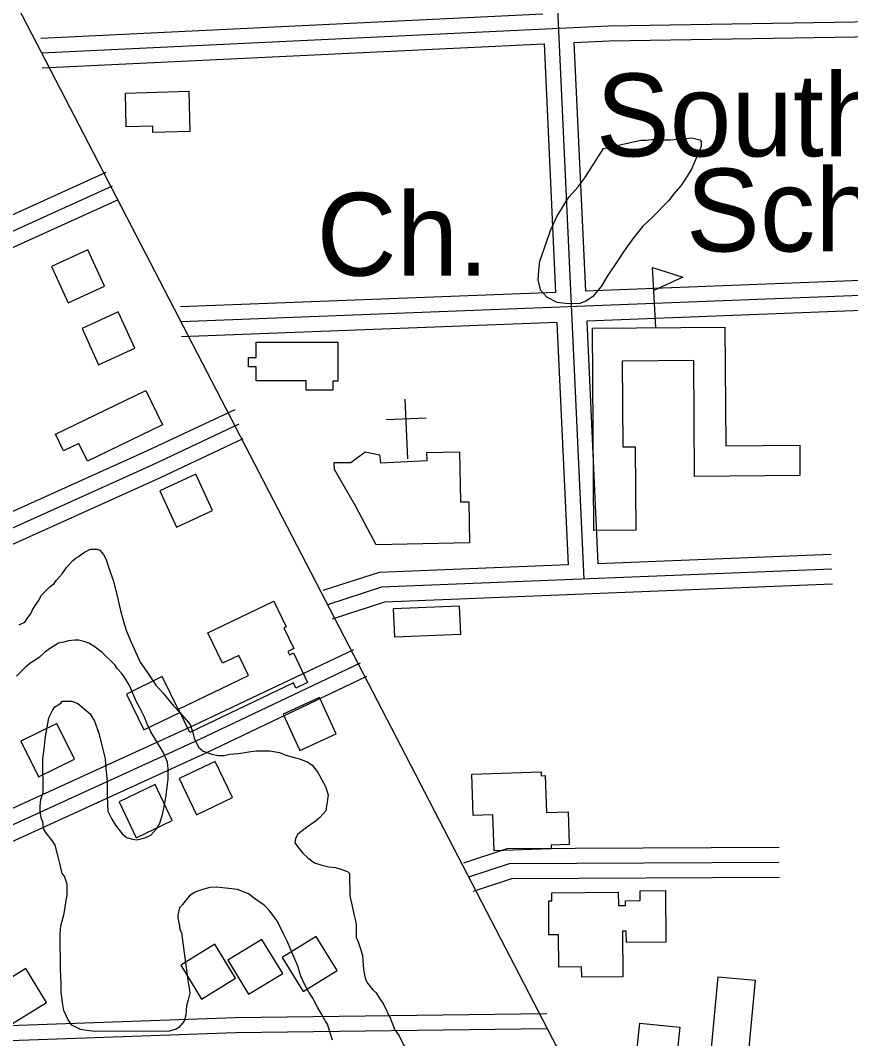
# Model space of a CAD drawing. Extents: x 3313442 to 3351311, y 721974 to 747360.
# Drawn here: x 3328076 to 3328908, y 736374 to 737395 of the extents above; entities that cross this region are included whole.
import ezdxf

# ---------------------------------------------------------------- set-up
doc = ezdxf.new("R2010")
doc.units = 0
for name, color, linetype in [('V-BLDG-IDEN', 7, 'Continuous'), ('V-BLDG-OTLN', 7, 'Continuous'), ('V-ROAD-CNTR', 7, 'Continuous'), ('V-SITE-OTLN', 7, 'Continuous'), ('V-SITE-OTLN-IDEN', 7, 'Continuous'), ('V-SITE-VEGE', 7, 'Continuous')]:
    doc.layers.add(name, color=color, linetype=linetype)

msp = doc.modelspace()

# ---------------------------------------------------------------- linework, layer by layer
at = {"layer": 'V-BLDG-OTLN'}
msp.add_line((3328712.6, 737087.2), (3328709.1, 737147.1), dxfattribs=at)
for points in [[(3328180.9, 737321.9), (3328244.6, 737323.7), (3328245.7, 737283.5), (3328208.6, 737282.4), (3328208.4, 737288.7), (3328181.8, 737288)], [(3328159.9, 737128.4), (3328143.3, 737164.7), (3328106.9, 737148), (3328123.6, 737111.7)], [(3328709.1, 737147.1), (3328739.8, 737137.3), (3328710.5, 737124)], [(3328190.5, 737066.3), (3328173.8, 737102.7), (3328137.5, 737086), (3328154.1, 737049.6)], [(3328650.6, 736883.6), (3328649, 737086.3), (3328781.7, 737087.4), (3328782.6, 736968.4), (3328856.8, 736969), (3328857, 736938.5), (3328751.5, 736937.7), (3328750.6, 737053.9), (3328678.9, 737053.3), (3328679.6, 736967.3), (3328692, 736967.4), (3328692.6, 736883.9)], [(3328393.8, 737072.4), (3328393.8, 737033.3), (3328388.7, 737033.2), (3328388.7, 737024.1), (3328362.2, 737024.1), (3328362.2, 737033.5), (3328311.9, 737033.4), (3328311.9, 737047.6), (3328304.4, 737047.6), (3328304.4, 737056.9), (3328311.9, 737056.9), (3328311.9, 737072.3)], [(3328218.2, 736989.5), (3328142.9, 736953.1), (3328134.4, 736970.7), (3328118.9, 736963.2), (3328110.8, 736979.9), (3328201.6, 737023.9)], [(3328526, 736871.1), (3328432.3, 736869), (3328411.8, 736907.6), (3328390.5, 736944.5), (3328390.3, 736951.5), (3328407, 736951.6), (3328421.1, 736962.4), (3328435.5, 736959.2), (3328436.6, 736951.3), (3328483.4, 736953.6), (3328483.2, 736961.6), (3328515.7, 736962.3), (3328516.9, 736912.1), (3328525.1, 736912.3)], [(3328268.4, 736903.5), (3328251.7, 736939.8), (3328215.4, 736923.1), (3328232.1, 736886.8)], [(3328263.7, 736781), (3328329.7, 736812.6), (3328342, 736786.9), (3328339.8, 736785.8), (3328349.7, 736765.1), (3328343.6, 736762.2), (3328345.3, 736758.7), (3328349.4, 736760.7), (3328363.6, 736731), (3328351.9, 736725.3), (3328349.3, 736730.8), (3328245.4, 736681.1), (3328234.2, 736704.4), (3328304.4, 736738), (3328294.6, 736758.3), (3328278.3, 736750.5)], [(3328450.5, 736776.9), (3328517.1, 736779.7), (3328515.9, 736807.6), (3328449.3, 736804.8)], [(3328199.6, 736683.5), (3328235.5, 736701.1), (3328217.9, 736737), (3328182, 736719.4)], [(3328392.3, 736679.8), (3328375.6, 736716.2), (3328339.2, 736699.5), (3328355.9, 736663.1)], [(3328093.9, 736636.4), (3328129.9, 736654.1), (3328112.2, 736690), (3328076.3, 736672.3)], [(3328271, 736652), (3328234.9, 736634.7), (3328252.1, 736598.6), (3328288.2, 736615.9)], [(3328550.4, 736562.4), (3328549.3, 736598.3), (3328529.4, 736597.7), (3328528.1, 736639.1), (3328597.5, 736641.4), (3328597.6, 736637.7), (3328601.7, 736637.8), (3328602.9, 736600.8), (3328624.7, 736601.5), (3328625.7, 736568.6), (3328607.7, 736568.1), (3328607.8, 736564.2)], [(3328210.7, 736628.8), (3328174.6, 736611.5), (3328191.8, 736575.4), (3328227.9, 736592.7)], [(3328608.2, 736520.3), (3328675, 736520.8), (3328675.1, 736507.6), (3328682.2, 736507.7), (3328682.2, 736512.3), (3328697, 736512.5), (3328696.9, 736522.4), (3328722.2, 736522.6), (3328722.6, 736470.9), (3328683.1, 736470.6), (3328683, 736481.9), (3328679.1, 736481.8), (3328679.5, 736435.9), (3328638.3, 736435.6), (3328638.2, 736446), (3328615.4, 736445.9), (3328615.1, 736478.3), (3328605.5, 736478.2), (3328605.2, 736512.3), (3328608.3, 736512.3)], [(3328257.2, 736413.8), (3328291.4, 736434.7), (3328270.5, 736468.8), (3328236.4, 736447.9)], [(3328304.4, 736418.6), (3328338.6, 736439.5), (3328317.7, 736473.6), (3328283.6, 736452.7)], [(3328359.1, 736421.5), (3328393.2, 736442.3), (3328372.3, 736476.5), (3328338.2, 736455.6)], [(3328067.9, 736389.4), (3328102, 736410.2), (3328081.1, 736444.4), (3328047, 736423.5)], [(3328812.2, 736432.6), (3328803.4, 736340), (3328766.3, 736343.5), (3328775.1, 736436.1)], [(3328732.2, 736344.6), (3328692.2, 736348.9), (3328696.5, 736389.7), (3328736.5, 736385.5)]]:
    msp.add_lwpolyline(points, close=True, dxfattribs=at)
at = {"layer": 'V-ROAD-CNTR'}
for points in [[(3327403.8, 738699.8), (3328760.8, 736081.2)], [(3328602, 737667.1), (3328640.3, 736834.6)], [(3328096.3, 737377.1), (3328599.2, 737401.2)], [(3328097, 737362.1), (3328665.3, 737389.4), (3328994.5, 737394.7)], [(3328630.5, 737372.7), (3328665.7, 737374.4), (3328994.7, 737379.7)], [(3328097.7, 737347.1), (3328600.6, 737371.2)], [(3328600.6, 737371.2), (3328612, 737122.1)], [(3328630.5, 737372.7), (3328642, 737123.2)], [(3327609.1, 736989.5), (3327811.5, 737083.7), (3328161.7, 737242.5)], [(3327601.7, 736969.5), (3327817.7, 737070), (3328167.9, 737228.9)], [(3327621.4, 736962.1), (3327824, 737056.4), (3328174.1, 737215.2)], [(3330401.8, 737191.6), (3328642, 737123.2)], [(3330392.4, 737176.2), (3328236.7, 737092.5)], [(3330393, 737161.2), (3328643.4, 737093.3)], [(3328612, 737122.1), (3328236.1, 737107.5)], [(3328613.4, 737092.1), (3328237.3, 737077.5)], [(3328613.4, 737092.1), (3328624.6, 736849)], [(3328643.4, 737093.3), (3328654.6, 736850.2)], [(3327719, 736745.4), (3327948.9, 736849.1), (3328203.1, 736963.7), (3328290.9, 737004.9)], [(3327711.5, 736725.6), (3327711.5, 736725.6), (3327955.1, 736835.5), (3328209.4, 736950), (3328294.9, 736990.3)], [(3327731.3, 736718.1), (3327961.3, 736821.8), (3328215.6, 736936.4), (3328299, 736975.6)], [(3328888.4, 736859.5), (3328654.6, 736850.2)], [(3328624.6, 736849), (3328435.2, 736841.4), (3328379, 736823.2)], [(3328889, 736844.6), (3328437.8, 736826.5), (3328383.6, 736809)], [(3328889.6, 736829.6), (3328440.5, 736811.6), (3328388.2, 736794.7)], [(3327831.6, 736497.8), (3327971.4, 736561), (3328249.8, 736688.2), (3328410, 736764.3)], [(3327824.3, 736477.8), (3327824.2, 736478), (3327977.6, 736547.3), (3328256.2, 736674.6), (3328416.5, 736750.8)], [(3327844.1, 736470.5), (3327983.8, 736533.7), (3328262.5, 736661), (3328423, 736737.3)], [(3328520.3, 736550.4), (3328563.5, 736564.7), (3328836.2, 736565.9)], [(3328525, 736536.2), (3328566, 736549.7), (3328836.3, 736550.9)], [(3328529.7, 736521.9), (3328568.4, 736534.7), (3328836.4, 736535.9)], [(3327884.7, 736381.7), (3328055.4, 736386.8), (3328290.9, 736395.4), (3328603.4, 736399.4)], [(3327875.2, 736366.4), (3328055.9, 736371.8), (3328291.3, 736380.4), (3328603.6, 736384.4)]]:
    msp.add_lwpolyline(points, dxfattribs=at)
at = {"layer": 'V-SITE-OTLN'}
for p, q in [((3328463.9, 736955.3), (3328461.5, 737015.2)), ((3328482.3, 736996), (3328442.3, 736994.5))]:
    msp.add_line(p, q, dxfattribs=at)
at = {"layer": 'V-SITE-VEGE'}
msp.add_lwpolyline([(3328660.3, 737266.4), (3328697.5, 737274.7), (3328702.4, 737274.7), (3328707.9, 737275.4), (3328716.4, 737275.5), (3328720.7, 737274.9), (3328726.8, 737274.9), (3328735.4, 737275.6), (3328748.8, 737276.9), (3328756.8, 737275.2), (3328758, 737273.3), (3328758.1, 737268.5), (3328755.1, 737261.1), (3328750.9, 737251.9), (3328748.5, 737245.7), (3328742.4, 737235.9), (3328737.6, 737229.1), (3328730.3, 737220.5), (3328725.5, 737214.4), (3328709.1, 737197.7), (3328699.4, 737188.5), (3328690.3, 737176.8), (3328680.7, 737163.9), (3328674.6, 737154), (3328664.3, 737138.7), (3328657.7, 737128.2), (3328649.2, 737117.8), (3328642.5, 737113.4), (3328636.4, 737110.9), (3328624.8, 737110.8), (3328613.8, 737112), (3328603.4, 737117.4), (3328597.2, 737124.1), (3328594.7, 737134.4), (3328595.2, 737144.2), (3328596.3, 737153.4), (3328602.9, 737172.4), (3328607.1, 737184.1), (3328613.7, 737198.8), (3328617.9, 737205.6), (3328622.8, 737213.6), (3328625.8, 737217.9), (3328634.3, 737227.7), (3328641.5, 737236.9)], close=True, dxfattribs=at)
for points in [[(3328093.9, 736813), (3328096.9, 736818.5), (3328105.4, 736827.2), (3328109.7, 736830.3), (3328111.5, 736833.3), (3328117.6, 736840.1), (3328121.8, 736846.3), (3328127.9, 736853), (3328131.5, 736856.1), (3328133.9, 736857.4), (3328140, 736861.7), (3328146.1, 736864.8), (3328152.8, 736864.9), (3328155.3, 736863.7), (3328159, 736859.4), (3328161.5, 736855.1), (3328165.2, 736842.9), (3328169, 736832.6), (3328173.4, 736814.9), (3328176, 736803.3), (3328179.7, 736789.9), (3328182.2, 736782.5), (3328186.6, 736771.6), (3328191, 736761.8), (3328195.9, 736751.5), (3328202.1, 736742.3), (3328211.4, 736728.3), (3328218.8, 736720.4), (3328229.3, 736707.7), (3328235.5, 736701), (3328246, 736688.9), (3328248.5, 736680.9), (3328249.8, 736675.4), (3328254.1, 736666.3), (3328259, 736662.1), (3328267.6, 736659.1), (3328273.8, 736657.9), (3328279.9, 736658), (3328285.4, 736659.2), (3328293.9, 736659.9), (3328298.8, 736660.5), (3328306.7, 736661.8), (3328312.2, 736662.5), (3328325.7, 736662.6), (3328335.5, 736660.8), (3328341.6, 736658.4), (3328356.3, 736654.3), (3328363.7, 736651.3), (3328368, 736648.3), (3328373.6, 736641.6)], [(3328074.6, 736789), (3328080, 736791.5), (3328082.5, 736795.2), (3328086.1, 736800.1), (3328087.9, 736803.8), (3328092.1, 736810.6), (3328093.9, 736813)], [(3328243.8, 736430.2), (3328244.4, 736427.1), (3328245.7, 736419.8), (3328243.9, 736413), (3328242.1, 736406.9), (3328241.6, 736397.7), (3328239.8, 736391.6), (3328234.4, 736385.4), (3328231.9, 736383.6), (3328225.2, 736381.7), (3328150.6, 736381.1), (3328142, 736382.3), (3328135.9, 736383.4), (3328127.3, 736387.6), (3328123.6, 736393.1), (3328119.2, 736402.3), (3328118, 736410.2), (3328116.7, 736420.6), (3328116.6, 736429.1), (3328115.9, 736443.8), (3328115.6, 736479.3), (3328116.1, 736487.2), (3328119.7, 736499.5), (3328122.6, 736518.5), (3328122.5, 736528.9), (3328120, 736536.8), (3328117.5, 736539.8), (3328115.6, 736548.4), (3328113.7, 736556.3), (3328110.6, 736567.9), (3328107.5, 736572.8), (3328101.3, 736580.7), (3328098.8, 736584.9), (3328098.2, 736591.7), (3328096.9, 736594.1), (3328095.6, 736601.4), (3328095.6, 736607.5), (3328096.1, 736613.7), (3328098.5, 736620.4), (3328098.3, 736654.7), (3328100, 736666.9), (3328100.5, 736674.9), (3328104.1, 736695.7), (3328108.3, 736703.7), (3328110.1, 736706.7), (3328113.7, 736708.6), (3328116.2, 736710.4), (3328118, 736712.3), (3328127.2, 736712.4), (3328133.3, 736710), (3328145.6, 736699.7), (3328149.9, 736692.4), (3328154.3, 736680.2), (3328160.6, 736654.5), (3328161.3, 736644.8), (3328162.7, 736631.9), (3328162.8, 736616.6), (3328163.5, 736602), (3328167.2, 736594.1), (3328171, 736588), (3328177.8, 736579.5), (3328182.1, 736575.8), (3328188.2, 736574), (3328192.5, 736573.5), (3328200.4, 736575.4), (3328206.5, 736577.9), (3328212.6, 736584.6), (3328215.6, 736590.2), (3328218, 736598.7), (3328219.7, 736606.7), (3328221.5, 736615.9), (3328223.8, 736634.3), (3328223.7, 736644.7), (3328223, 736651.4), (3328218.7, 736661.1), (3328206.3, 736681.8), (3328202.6, 736690.4), (3328200.1, 736696.4), (3328195.7, 736705), (3328192, 736711.7), (3328185.1, 736728.1), (3328181.4, 736734.2), (3328178.9, 736737.9), (3328177.1, 736740.3), (3328172.8, 736745.2), (3328170.3, 736748.8), (3328157.3, 736761.5), (3328149.3, 736767.6), (3328144.4, 736770.6), (3328140.7, 736771.8), (3328134, 736773.6), (3328130.3, 736773.6), (3328123.6, 736772.9), (3328119.3, 736771.6), (3328113.8, 736770.4), (3328105.9, 736765.4), (3328099.9, 736761.1), (3328094.4, 736756.1), (3328085.3, 736750), (3328080.4, 736746.2), (3328071.9, 736737.6)], [(3328373.6, 736641.6), (3328375.4, 736637.9), (3328381.6, 736627), (3328384.2, 736618.4), (3328381.8, 736602.5), (3328375.8, 736595.7), (3328371.5, 736592), (3328361.2, 736584.6), (3328353.9, 736579), (3328351.5, 736574.7), (3328350.9, 736570.5), (3328353.4, 736566.8), (3328358.9, 736560.1), (3328363.9, 736555.3), (3328370.6, 736550.4), (3328378, 736548), (3328384.7, 736546.3), (3328391.5, 736545.7), (3328397, 736543.9), (3328403.7, 736541.5), (3328405.6, 736539.7), (3328405.8, 736517.1), (3328407.7, 736509.8), (3328410.2, 736497.5), (3328412.1, 736489.6), (3328412.2, 736475.5), (3328414.1, 736471.3), (3328416.6, 736464), (3328418.5, 736457.9), (3328419.2, 736447.5), (3328419.8, 736441.4), (3328421.7, 736433.4), (3328423.6, 736429.8), (3328429.1, 736423.1), (3328432.2, 736420.1), (3328435.9, 736414), (3328439.7, 736408.5), (3328446.5, 736393.9), (3328450.9, 736382.9), (3328455.2, 736376.8), (3328461.4, 736364.6)], [(3328388.6, 736372.6), (3328383.6, 736388.5), (3328381.7, 736390.9), (3328377.3, 736399.4), (3328373.6, 736405.5), (3328368.7, 736414.7), (3328364.9, 736420.7), (3328360, 736429.3), (3328356.9, 736436.6), (3328353.7, 736446.9), (3328350, 736455.5), (3328343.1, 736471.9), (3328339.4, 736479.2), (3328336.9, 736484.7), (3328332.6, 736492.6), (3328330.7, 736495.1), (3328325.1, 736503), (3328320.2, 736507.8), (3328310.4, 736514.5), (3328304.2, 736519.3), (3328293.2, 736523.5), (3328284.6, 736524.7), (3328272.4, 736525.8), (3328265.6, 736525.7), (3328257.1, 736523.2), (3328251.6, 736521.3), (3328247.4, 736518.9), (3328244.9, 736517), (3328238.3, 736508.4), (3328235.2, 736505.3), (3328233.5, 736498), (3328233.5, 736494.9), (3328234.7, 736488.8), (3328235.4, 736483.9), (3328237.3, 736480.3), (3328243.8, 736430.2)]]:
    msp.add_lwpolyline(points, dxfattribs=at)

# ---------------------------------------------------------------- texts
at = {"layer": 'V-BLDG-IDEN'}
for s, p in [('South', (3328652.5, 737258.5)), ('Sch.', (3328742.8, 737163.2))]:
    msp.add_text(s, height=83, dxfattribs=at).set_placement(p)
at = {"layer": 'V-SITE-OTLN-IDEN'}
msp.add_text('Ch.', height=83, dxfattribs=at).set_placement((3328372.6, 737138.9))

doc.saveas('drawing.dxf')
